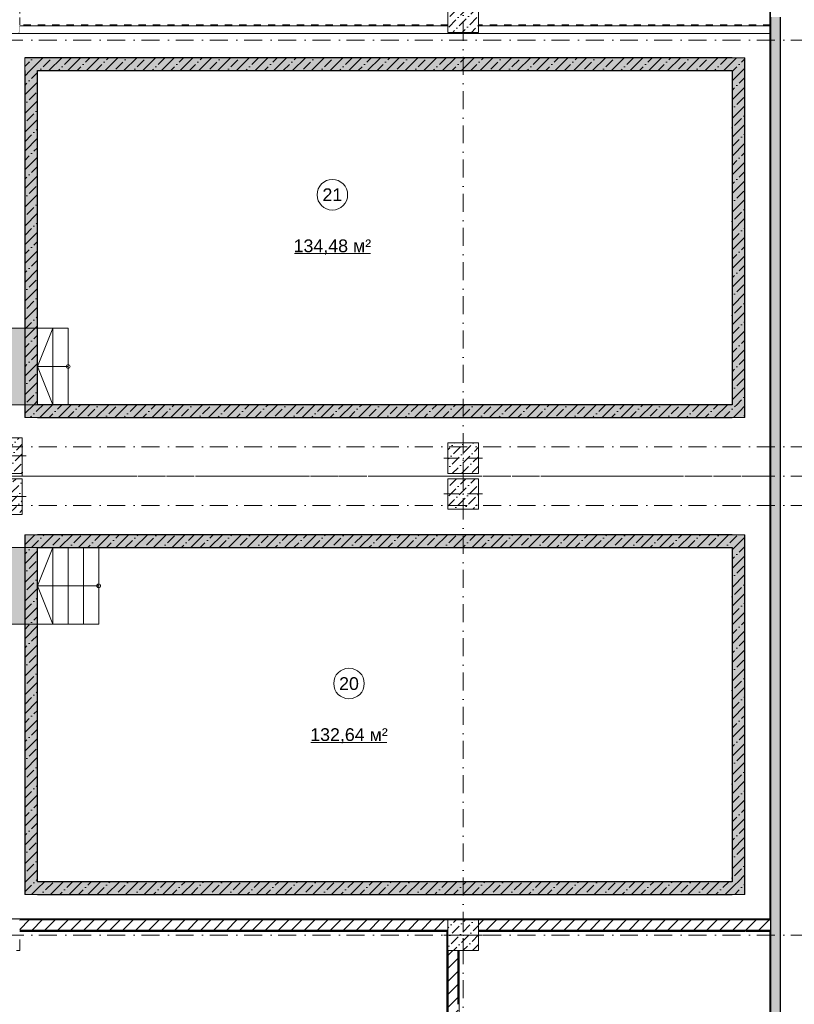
# Model space of a CAD drawing. Header units: millimetres. Extents: x -59761 to 112741, y -57975 to 46221.
# Tile 362 of 421: x 81300 to 96493, y -37354 to -18052. Entities that reach past the tile are written whole.
import ezdxf

# ---------------------------------------------------------------- set-up
doc = ezdxf.new("R2010")
doc.units = ezdxf.units.MM
for name, pattern in [('Wipeout_Contour', [1000, 0, -1000]), ('короткая штриховая', [282.222222, 141.111111, -141.111111]), ('Штриховая', [564.444447, 282.222223, -282.222223]), ('Штрихпунктирная', [670.277762, 352.777767, -176.388884, 0, -141.111112])]:
    doc.linetypes.add(name, pattern=pattern)
for name, color, linetype in [('Конструктив - ГКЛ', 7, 'Continuous'), ('Конструктив - Дно бассейна', 7, 'Continuous'), ('Конструктив - Колонны', 7, 'Continuous'), ('Конструктив - Лестницы в бассейны', 7, 'Continuous'), ('Конструктив - стены бассейнов жб нов', 7, 'Continuous'), ('Конструктив - Стены Блок 200 нов', 7, 'Continuous'), ('Конструктив - Стены Внутр сущ.', 7, 'Continuous'), ('Элемент модели - Границы зон', 7, 'Continuous'), ('Элемент Модели - Зона', 7, 'Continuous'), ('Элемент Модели - Оси', 2, 'Continuous')]:
    doc.layers.add(name, color=color, linetype=linetype)
doc.styles.add('СГЕНЕРИР_СТИЛЬ_1', font='arial.ttf')
pattern_1 = [(45, (-45000, -53650), (-111.36932, 111.36932), [0, -105, 0, -157.5]), (110, (-44650, -53650), (148.00159, 53.86817), [0, -77, 0, -133])]
pattern_2 = [(45, (-45000, -54000), (-127.27922, 127.27922), [])]
pattern_3 = [(45, (-45000, -54000), (-183.84776, 183.84776), []), (45, (-45091.92, -53908.08), (-183.84776, 183.84776), [195, -65, 0, -65])]
pattern_4 = [(45, (-45000, -54000), (-183.84776, 183.84776), [195, -65, 0, -65]), (45, (-44977.02, -53793.17), (-183.84776, 183.84776), [195, -65, 0, -65])]

msp = doc.modelspace()

# ---------------------------------------------------------------- hatches: boundary and pattern name
at = {"layer": 'Конструктив - Лестницы в бассейны', "linetype": 'Continuous', "lineweight": 0}
for points in [[(81650, -25600), (81650, -24100), (80700, -24100), (80700, -25600)], [(81650, -29900), (81650, -28400), (80700, -28400), (80700, -29900)]]:
    msp.add_hatch(color=255, dxfattribs=at).paths.add_polyline_path(points)
at = {"layer": 'Конструктив - стены бассейнов жб нов', "linetype": 'Continuous', "lineweight": 5}
for points in [[(81650, -19050), (81400, -18800), (81400, -19050)], [(81650, -18800), (81400, -18800), (81650, -19050)], [(81650, -19050), (95275, -19050), (95275, -18800), (81650, -18800)], [(95275, -19050), (95525, -18800), (95275, -18800)], [(95275, -19050), (95525, -19050), (95525, -18800)], [(81650, -25600), (81650, -19050), (81400, -19050), (81400, -25600)], [(95275, -19050), (95275, -25600), (95525, -25600), (95525, -19050)], [(81650, -25600), (81400, -25850), (81650, -25850)], [(81400, -25600), (81400, -25850), (81650, -25600)], [(95275, -25600), (81650, -25600), (81650, -25850), (95275, -25850)], [(95275, -25850), (95525, -25850), (95275, -25600)], [(95275, -25600), (95525, -25850), (95525, -25600)], [(81650, -28150), (81400, -28150), (81650, -28400)], [(81650, -28400), (81400, -28150), (81400, -28400)], [(81650, -28400), (95275, -28400), (95275, -28150), (81650, -28150)], [(95275, -28400), (95525, -28150), (95275, -28150)], [(95275, -28400), (95525, -28400), (95525, -28150)], [(81650, -34949.94), (81650, -28400), (81400, -28400), (81400, -34949.94)], [(95275, -28400), (95275, -34949.94), (95525, -34949.94), (95525, -28400)], [(81650, -34949.94), (81400, -35199.94), (81650, -35199.94)], [(81400, -34949.94), (81400, -35199.94), (81650, -34949.94)], [(95275, -34949.94), (81650, -34949.94), (81650, -35199.94), (95275, -35199.94)], [(95275, -35199.94), (95525, -35199.94), (95275, -34949.94)], [(95275, -34949.94), (95525, -35199.94), (95525, -34949.94)]]:
    msp.add_hatch(color=9, dxfattribs=at).paths.add_polyline_path(points)
h = msp.add_hatch(dxfattribs=at)
h.set_pattern_fill('ЖЕЛЕЗОБЕТОН_000D', style=0, pattern_type=2)
h.set_pattern_definition(pattern_3)
h.paths.add_polyline_path([(81650, -19050), (81400, -18800), (81400, -19050)])
h = msp.add_hatch(dxfattribs=at)
h.set_pattern_fill('ЖЕЛЕЗОБЕТОН_000D', style=0, pattern_type=2)
h.set_pattern_definition(pattern_3)
h.paths.add_polyline_path([(81650, -18800), (81400, -18800), (81650, -19050)])
h = msp.add_hatch(dxfattribs=at)
h.set_pattern_fill('ЖЕЛЕЗОБЕТОН_000D', style=0, pattern_type=2)
h.set_pattern_definition(pattern_3)
h.paths.add_polyline_path([(81650, -19050), (95275, -19050), (95275, -18800), (81650, -18800)])
h = msp.add_hatch(dxfattribs=at)
h.set_pattern_fill('ЖЕЛЕЗОБЕТОН_000D', style=0, pattern_type=2)
h.set_pattern_definition(pattern_3)
h.paths.add_polyline_path([(95275, -19050), (95525, -18800), (95275, -18800)])
h = msp.add_hatch(dxfattribs=at)
h.set_pattern_fill('ЖЕЛЕЗОБЕТОН_000D', style=0, pattern_type=2)
h.set_pattern_definition(pattern_3)
h.paths.add_polyline_path([(95275, -19050), (95525, -19050), (95525, -18800)])
h = msp.add_hatch(dxfattribs=at)
h.set_pattern_fill('ЖЕЛЕЗОБЕТОН_000D', style=0, pattern_type=2)
h.set_pattern_definition(pattern_3)
h.paths.add_polyline_path([(81650, -25600), (81650, -19050), (81400, -19050), (81400, -25600)])
h = msp.add_hatch(dxfattribs=at)
h.set_pattern_fill('ЖЕЛЕЗОБЕТОН_000D', style=0, pattern_type=2)
h.set_pattern_definition(pattern_3)
h.paths.add_polyline_path([(95275, -19050), (95275, -25600), (95525, -25600), (95525, -19050)])
h = msp.add_hatch(dxfattribs=at)
h.set_pattern_fill('ЖЕЛЕЗОБЕТОН_000D', style=0, pattern_type=2)
h.set_pattern_definition(pattern_3)
h.paths.add_polyline_path([(81650, -25600), (81400, -25850), (81650, -25850)])
h = msp.add_hatch(dxfattribs=at)
h.set_pattern_fill('ЖЕЛЕЗОБЕТОН_000D', style=0, pattern_type=2)
h.set_pattern_definition(pattern_3)
h.paths.add_polyline_path([(81400, -25600), (81400, -25850), (81650, -25600)])
h = msp.add_hatch(dxfattribs=at)
h.set_pattern_fill('ЖЕЛЕЗОБЕТОН_000D', style=0, pattern_type=2)
h.set_pattern_definition(pattern_3)
h.paths.add_polyline_path([(95275, -25600), (81650, -25600), (81650, -25850), (95275, -25850)])
h = msp.add_hatch(dxfattribs=at)
h.set_pattern_fill('ЖЕЛЕЗОБЕТОН_000D', style=0, pattern_type=2)
h.set_pattern_definition(pattern_3)
h.paths.add_polyline_path([(95275, -25850), (95525, -25850), (95275, -25600)])
h = msp.add_hatch(dxfattribs=at)
h.set_pattern_fill('ЖЕЛЕЗОБЕТОН_000D', style=0, pattern_type=2)
h.set_pattern_definition(pattern_3)
h.paths.add_polyline_path([(95275, -25600), (95525, -25850), (95525, -25600)])
h = msp.add_hatch(dxfattribs=at)
h.set_pattern_fill('ЖЕЛЕЗОБЕТОН_000D', style=0, pattern_type=2)
h.set_pattern_definition(pattern_3)
h.paths.add_polyline_path([(81650, -28150), (81400, -28150), (81650, -28400)])
h = msp.add_hatch(dxfattribs=at)
h.set_pattern_fill('ЖЕЛЕЗОБЕТОН_000D', style=0, pattern_type=2)
h.set_pattern_definition(pattern_3)
h.paths.add_polyline_path([(81650, -28400), (81400, -28150), (81400, -28400)])
h = msp.add_hatch(dxfattribs=at)
h.set_pattern_fill('ЖЕЛЕЗОБЕТОН_000D', style=0, pattern_type=2)
h.set_pattern_definition(pattern_3)
h.paths.add_polyline_path([(81650, -28400), (95275, -28400), (95275, -28150), (81650, -28150)])
h = msp.add_hatch(dxfattribs=at)
h.set_pattern_fill('ЖЕЛЕЗОБЕТОН_000D', style=0, pattern_type=2)
h.set_pattern_definition(pattern_3)
h.paths.add_polyline_path([(95275, -28400), (95525, -28150), (95275, -28150)])
h = msp.add_hatch(dxfattribs=at)
h.set_pattern_fill('ЖЕЛЕЗОБЕТОН_000D', style=0, pattern_type=2)
h.set_pattern_definition(pattern_3)
h.paths.add_polyline_path([(95275, -28400), (95525, -28400), (95525, -28150)])
h = msp.add_hatch(dxfattribs=at)
h.set_pattern_fill('ЖЕЛЕЗОБЕТОН_000D', style=0, pattern_type=2)
h.set_pattern_definition(pattern_3)
h.paths.add_polyline_path([(81650, -34949.94), (81650, -28400), (81400, -28400), (81400, -34949.94)])
h = msp.add_hatch(dxfattribs=at)
h.set_pattern_fill('ЖЕЛЕЗОБЕТОН_000D', style=0, pattern_type=2)
h.set_pattern_definition(pattern_3)
h.paths.add_polyline_path([(95275, -28400), (95275, -34949.94), (95525, -34949.94), (95525, -28400)])
h = msp.add_hatch(dxfattribs=at)
h.set_pattern_fill('ЖЕЛЕЗОБЕТОН_000D', style=0, pattern_type=2)
h.set_pattern_definition(pattern_3)
h.paths.add_polyline_path([(81650, -34949.94), (81400, -35199.94), (81650, -35199.94)])
h = msp.add_hatch(dxfattribs=at)
h.set_pattern_fill('ЖЕЛЕЗОБЕТОН_000D', style=0, pattern_type=2)
h.set_pattern_definition(pattern_3)
h.paths.add_polyline_path([(81400, -34949.94), (81400, -35199.94), (81650, -34949.94)])
h = msp.add_hatch(dxfattribs=at)
h.set_pattern_fill('ЖЕЛЕЗОБЕТОН_000D', style=0, pattern_type=2)
h.set_pattern_definition(pattern_3)
h.paths.add_polyline_path([(95275, -34949.94), (81650, -34949.94), (81650, -35199.94), (95275, -35199.94)])
h = msp.add_hatch(dxfattribs=at)
h.set_pattern_fill('ЖЕЛЕЗОБЕТОН_000D', style=0, pattern_type=2)
h.set_pattern_definition(pattern_3)
h.paths.add_polyline_path([(95275, -35199.94), (95525, -35199.94), (95275, -34949.94)])
h = msp.add_hatch(dxfattribs=at)
h.set_pattern_fill('ЖЕЛЕЗОБЕТОН_000D', style=0, pattern_type=2)
h.set_pattern_definition(pattern_3)
h.paths.add_polyline_path([(95275, -34949.94), (95525, -35199.94), (95525, -34949.94)])

# ---------------------------------------------------------------- linework, layer by layer
at = {"layer": 'Конструктив - Дно бассейна', "color": 7, "linetype": 'Continuous', "lineweight": 15, "flags": 128}
for points in [[(95525, -25850), (95525, -18800), (81400, -18800), (81400, -25850)], [(95525, -35199.94), (95525, -28150), (81400, -28150), (81400, -35199.94)]]:
    msp.add_lwpolyline(points, close=True, dxfattribs=at)
at = {"layer": 'Конструктив - Лестницы в бассейны', "color": 7, "linetype": 'Continuous', "lineweight": 5}
for p, q in [((81650, -25600), (81650, -24100)), ((81650, -24100), (81950, -24100)), ((81650, -24850), (81950, -24100)), ((81950, -25600), (81950, -24100)), ((81950, -24100), (82250, -24100)), ((81950, -24100), (81950, -25600)), ((82250, -24100), (82250, -25600)), ((81950, -24850), (81650, -24850)), ((81950, -25600), (81650, -24850)), ((82250, -24850), (81950, -24850)), ((81950, -25600), (81650, -25600)), ((82250, -25600), (81950, -25600)), ((81650, -29900), (81650, -28400)), ((81650, -28400), (81950, -28400)), ((81650, -29150), (81950, -28400)), ((81950, -29900), (81950, -28400)), ((81950, -28400), (82250, -28400)), ((81950, -28400), (81950, -29900)), ((82250, -29900), (82250, -28400)), ((82250, -28400), (82550, -28400)), ((82250, -28400), (82250, -29900)), ((82550, -29900), (82550, -28400)), ((82550, -28400), (82850, -28400)), ((82550, -28400), (82550, -29900)), ((82850, -28400), (82850, -29900)), ((81950, -29150), (81650, -29150)), ((81950, -29900), (81650, -29150)), ((82550, -29150), (81950, -29150)), ((82850, -29150), (82550, -29150)), ((81950, -29900), (81650, -29900)), ((82250, -29900), (81950, -29900)), ((82550, -29900), (82250, -29900)), ((82850, -29900), (82550, -29900))]:
    msp.add_line(p, q, dxfattribs=at)
at = {"layer": 'Конструктив - Лестницы в бассейны', "color": 7, "linetype": 'Continuous', "lineweight": 5, "flags": 128}
for points in [[(81650, -25600), (80700, -25600), (80700, -24100), (81650, -24100)], [(81650, -29900), (80700, -29900), (80700, -28400), (81650, -28400)]]:
    msp.add_lwpolyline(points, close=True, dxfattribs=at)
for points in [[(82250, -24887.5, -1), (82250, -24812.5, -1)], [(82850, -29187.5, -1), (82850, -29112.5, -1)]]:
    msp.add_lwpolyline(points, format="xyb", close=True, dxfattribs=at)
at = {"layer": 'Конструктив - стены бассейнов жб нов', "color": 7, "linetype": 'Continuous', "lineweight": 15, "flags": 128}
for points in [[(81400, -18800), (81400, -19050)], [(95525, -18800), (95275, -18800)], [(81400, -25850), (81650, -25850)], [(95525, -25850), (95275, -25850)], [(81400, -28150), (81650, -28150)], [(95525, -28150), (95275, -28150)], [(81400, -35199.94), (81650, -35199.94)], [(95525, -35199.94), (95275, -35199.94)]]:
    msp.add_lwpolyline(points, dxfattribs=at)
at = {"layer": 'Конструктив - стены бассейнов жб нов', "color": 7, "linetype": 'Continuous', "lineweight": 30, "flags": 128}
for points in [[(95275, -18800), (81400, -18800)], [(95525, -25850), (95525, -18800)], [(81400, -19050), (81400, -25850)], [(81650, -19050), (95275, -19050)], [(81650, -25600), (81650, -19050)], [(95275, -19050), (95275, -25600)], [(95275, -25600), (81650, -25600)], [(81650, -25850), (95275, -25850)], [(81400, -28150), (81400, -35199.94)], [(95275, -28150), (81650, -28150)], [(95525, -35199.94), (95525, -28150)], [(81650, -34949.94), (81650, -28400)], [(81650, -28400), (95275, -28400)], [(95275, -28400), (95275, -34949.94)], [(95275, -34949.94), (81650, -34949.94)], [(81650, -35199.94), (95275, -35199.94)]]:
    msp.add_lwpolyline(points, dxfattribs=at)
at = {"layer": 'Конструктив - Стены Внутр сущ.', "color": 7, "linetype": 'Continuous', "lineweight": 30, "flags": 128}
msp.add_lwpolyline([(96225, -43179.94), (96225, -18000)], dxfattribs=at)
at = {"layer": 'Элемент Модели - Зона', "color": 7, "linetype": 'Continuous', "lineweight": 15}
for p, q in [((86687.62, -22637.33), (88177.91, -22637.33)), ((87013.64, -32219.49), (88503.93, -32219.49))]:
    msp.add_line(p, q, dxfattribs=at)
at = {"layer": 'Элемент Модели - Зона', "color": 253, "linetype": 'Штриховая', "lineweight": 15, "flags": 128}
for points in [[(75850, -35690.78), (75850, -35699.94), (77410, -35699.94), (77410, -35679.94), (80725, -35679.94), (80725, -29900), (80700, -29900), (80700, -28400), (80725, -28400), (80725, -27750), (80650, -27750), (80650, -26250), (80725, -26250), (80725, -25600), (80700, -25600), (80700, -24100), (80725, -24100), (80725, -18300), (80700, -18300), (80700, -17700), (81300, -17700), (81300, -18175), (89700, -18175), (89700, -17700), (90300, -17700), (90300, -18175), (96025, -18175), (96025, -9000), (93380.68, -9000), (90300, -9000), (90300, -9300), (89700, -9300), (89700, -9000), (81300, -9000), (81300, -9300), (80700, -9300), (80700, -9000), (77696.33, -9000), (77696.33, -11247.67), (79332.5, -11247.67), (79332.5, -14421.89), (77696.33, -14421.89), (77696.33, -16794.88), (75850, -16794.88)], [(80725, -18300), (80725, -26250), (81350, -26250), (81350, -27000), (96025, -27000), (96025, -18175), (81300, -18175), (81300, -18300)], [(80725, -35699.94), (96025, -35699.94), (96025, -27000), (81350, -27000), (81350, -27750), (80725, -27750)], [(72320.06, -35919.94), (72320.06, -44700), (80700, -44700), (80700, -44699.94), (81300, -44699.94), (81300, -44700), (89680, -44700), (89680, -35919.94), (81300, -35919.94), (81300, -36299.94), (80700, -36299.94), (80700, -35919.94)], [(89920, -44699.94), (90300, -44699.94), (90300, -45089.94), (95025, -45089.94), (95025, -43179.94), (96025, -43179.94), (96025, -35919.94), (90300, -35919.94), (90300, -36299.94), (89920, -36299.94)]]:
    msp.add_lwpolyline(points, close=True, dxfattribs=at)
at = {"layer": 'Элемент Модели - Зона', "color": 7, "linetype": 'Continuous', "lineweight": 15, "flags": 128}
for points in [[(87732.76, -21483.75, 1), (87132.76, -21483.75, 1)], [(88058.78, -31065.92, 1), (87458.78, -31065.92, 1)]]:
    msp.add_lwpolyline(points, format="xyb", close=True, dxfattribs=at)
at = {"layer": 'Элемент Модели - Оси', "color": 7, "linetype": 'Штрихпунктирная', "lineweight": 15}
msp.add_line((-57760.58, -18450), (110650, -18450), dxfattribs=at)

# ---------------------------------------------------------------- texts
at = {"layer": 'Элемент Модели - Зона', "color": 7, "lineweight": 15, "char_height": 250, "attachment_point": 5, "style": 'СГЕНЕРИР_СТИЛЬ_1'}
for s, insert in [('\\A1;{\\pqc;\\fArial|b0|i0|c204|p38;21}', (87432.76, -21483.75)), ('\\A1;{\\pqc;\\fArial|b0|i0|c204|p38;134,48 м²}', (87432.76, -22508.01)), ('\\A1;{\\pqc;\\fArial|b0|i0|c204|p38;20}', (87758.78, -31067.98)), ('\\A1;{\\pqc;\\fArial|b0|i0|c204|p38;132,64 м²}', (87758.78, -32090.18))]:
    msp.add_mtext(s, dxfattribs=dict(at, insert=insert))

# ---------------------------------------------------------------- next in the draw order: wipeouts: each hides what was drawn before it
at = {"color": 254, "linetype": 'Wipeout_Contour', "lineweight": 0, "ltscale": 10231669.88097856}
msp.add_wipeout([(80650, -26950), (81350, -26950), (81350, -26250), (80650, -26250)], dxfattribs=at).dxf.layer = 'Конструктив - Колонны'
at = {"color": 254, "linetype": 'Wipeout_Contour', "lineweight": 0, "ltscale": 10232062.03704221}
msp.add_wipeout([(80650, -27750), (81350, -27750), (81350, -27050), (80650, -27050)], dxfattribs=at).dxf.layer = 'Конструктив - Колонны'
at = {"color": 254, "linetype": 'Wipeout_Contour', "lineweight": 0, "ltscale": 10267766.4731432}
msp.add_wipeout([(89700, -27650), (90300, -27650), (90300, -27050), (89700, -27050)], dxfattribs=at).dxf.layer = 'Конструктив - Колонны'
at = {"color": 254, "linetype": 'Wipeout_Contour', "lineweight": 0, "ltscale": 10256885.73295934}
msp.add_wipeout([(80700, -18325), (96013, -18325), (96013, -18312.5), (80700, -18312.5)], dxfattribs=at).dxf.layer = 'Конструктив - стены бассейнов жб нов'
at = {"color": 254, "linetype": 'Wipeout_Contour', "lineweight": 0, "ltscale": 10245474.9429529}
msp.add_wipeout([(89700, -18175), (81300, -18175), (81300, -18187.5), (89700, -18187.5)], dxfattribs=at).dxf.layer = 'Конструктив - стены бассейнов жб нов'
at = {"color": 254, "linetype": 'Wipeout_Contour', "lineweight": 0, "ltscale": 10275884.07151824}
msp.add_wipeout([(90300, -18175), (90300, -18187.5), (96013, -18187.5), (96013, -18175)], dxfattribs=at).dxf.layer = 'Конструктив - стены бассейнов жб нов'
at = {"color": 254, "linetype": 'Wipeout_Contour', "lineweight": 0, "ltscale": 10258958.46085047}
msp.add_wipeout([(96013, -35679.94), (77465, -35679.94), (77465, -35699.94), (96013, -35699.94)], dxfattribs=at).dxf.layer = 'Конструктив - Стены Блок 200 нов'
at = {"color": 254, "linetype": 'Wipeout_Contour', "lineweight": 0, "ltscale": 10254161.44409371}
msp.add_wipeout([(81305, -35919.94), (89700, -35919.94), (89700, -35899.94), (81305, -35899.94)], dxfattribs=at).dxf.layer = 'Конструктив - Стены Блок 200 нов'
at = {"color": 254, "linetype": 'Wipeout_Contour', "lineweight": 0, "ltscale": 30859023.11018408}
msp.add_wipeout([(90300, -35919.94), (91950.07, -35919.94), (91950.07, -35900), (92150.07, -35900), (92150.07, -35919.94), (95525, -35919.94), (95525, -35900), (95725, -35900), (95725, -35919.94), (96020, -35919.94), (96020, -35899.94), (90300, -35899.94)], dxfattribs=at).dxf.layer = 'Конструктив - Стены Блок 200 нов'
at = {"color": 254, "linetype": 'Wipeout_Contour', "lineweight": 0, "ltscale": 10272113.11524214}
msp.add_wipeout([(89900, -36304.94), (89900, -37350), (89920, -37350), (89920, -36304.94)], dxfattribs=at).dxf.layer = 'Конструктив - Стены Блок 200 нов'

# ---------------------------------------------------------------- next in the draw order: hatches: boundary and pattern name
at = {"layer": 'Конструктив - Колонны', "linetype": 'Continuous', "lineweight": 15}
h = msp.add_hatch(dxfattribs=at)
h.set_pattern_fill('БЕТОН_01_000D', style=0, pattern_type=2)
h.set_pattern_definition(pattern_4)
h.paths.add_polyline_path([(80650, -26950), (81350, -26950), (81350, -26250), (80650, -26250)])
h = msp.add_hatch(dxfattribs=at)
h.set_pattern_fill('БЕТОН_01_000D', style=0, pattern_type=2)
h.set_pattern_definition(pattern_4)
h.paths.add_polyline_path([(80650, -27750), (81350, -27750), (81350, -27050), (80650, -27050)])
h = msp.add_hatch(dxfattribs=at)
h.set_pattern_fill('БЕТОН_01_000D', style=0, pattern_type=2)
h.set_pattern_definition(pattern_4)
h.paths.add_polyline_path([(89700, -27650), (90300, -27650), (90300, -27050), (89700, -27050)])
at = {"layer": 'Конструктив - Стены Блок 200 нов', "linetype": 'Continuous', "lineweight": 5}
h = msp.add_hatch(dxfattribs=at)
h.set_pattern_fill('ШТУКАТУРКА__ГИПС_01_000D', color=252, style=0, pattern_type=2)
h.set_pattern_definition(pattern_1)
h.paths.add_polyline_path([(96013, -35679.94), (77465, -35679.94), (77465, -35699.94), (96013, -35699.94)])
h = msp.add_hatch(dxfattribs=at)
h.set_pattern_fill('ШТУКАТУРКА__ГИПС_01_000D', color=252, style=0, pattern_type=2)
h.set_pattern_definition(pattern_1)
h.paths.add_polyline_path([(81305, -35919.94), (89700, -35919.94), (89700, -35899.94), (81305, -35899.94)])
h = msp.add_hatch(dxfattribs=at)
h.set_pattern_fill('ШТУКАТУРКА__ГИПС_01_000D', color=252, style=0, pattern_type=2)
h.set_pattern_definition(pattern_1)
h.paths.add_polyline_path([(90300, -35919.94), (91950.07, -35919.94), (91950.07, -35900), (92150.07, -35900), (92150.07, -35919.94), (95525, -35919.94), (95525, -35900), (95725, -35900), (95725, -35919.94), (96020, -35919.94), (96020, -35899.94), (90300, -35899.94)])
h = msp.add_hatch(dxfattribs=at)
h.set_pattern_fill('ШТУКАТУРКА__ГИПС_01_000D', color=252, style=0, pattern_type=2)
h.set_pattern_definition(pattern_1)
h.paths.add_polyline_path([(89900, -36304.94), (89900, -37350), (89920, -37350), (89920, -36304.94)])

# ---------------------------------------------------------------- next in the draw order: linework, layer by layer
at = {"layer": 'Конструктив - Колонны', "color": 7, "linetype": 'Continuous', "lineweight": 0}
for p, q in [((81080, -26600), (81430, -26600)), ((90000, -27270), (90000, -26970)), ((81080, -27400), (81430, -27400)), ((89920, -27350), (89620, -27350)), ((90080, -27350), (90380, -27350)), ((90000, -27430), (90000, -27730)), ((81080, -35999.94), (81380, -35999.94))]:
    msp.add_line(p, q, dxfattribs=at)
at = {"layer": 'Конструктив - Колонны', "color": 7, "linetype": 'Continuous', "lineweight": 15, "flags": 128}
for points in [[(80650, -26950), (81350, -26950), (81350, -26250), (80650, -26250)], [(80650, -27750), (81350, -27750), (81350, -27050), (80650, -27050)], [(89700, -27650), (90300, -27650), (90300, -27050), (89700, -27050)]]:
    msp.add_lwpolyline(points, close=True, dxfattribs=at)
at = {"layer": 'Конструктив - Колонны', "color": 7, "linetype": 'Continuous', "lineweight": 0}
msp.add_point((90000, -27350), dxfattribs=at)
at = {"layer": 'Элемент Модели - Оси', "color": 7, "linetype": 'Штрихпунктирная', "lineweight": 15}
msp.add_line((-57760.58, -27575), (110650, -27575), dxfattribs=at)

# ---------------------------------------------------------------- next in the draw order: wipeouts: each hides what was drawn before it
at = {"color": 254, "linetype": 'Wipeout_Contour', "lineweight": 0, "ltscale": 10256879.78981431}
msp.add_wipeout([(80700, -18312.5), (96013, -18312.5), (96013, -18300), (80700, -18300)], dxfattribs=at).dxf.layer = 'Конструктив - стены бассейнов жб нов'
at = {"color": 254, "linetype": 'Wipeout_Contour', "lineweight": 0, "ltscale": 10245480.89025827}
msp.add_wipeout([(89700, -18187.5), (81300, -18187.5), (81300, -18200), (89700, -18200)], dxfattribs=at).dxf.layer = 'Конструктив - стены бассейнов жб нов'
at = {"color": 254, "linetype": 'Wipeout_Contour', "lineweight": 0, "ltscale": 10275890.00120446}
msp.add_wipeout([(90300, -18187.5), (90300, -18200), (96013, -18200), (96013, -18187.5)], dxfattribs=at).dxf.layer = 'Конструктив - стены бассейнов жб нов'

# ---------------------------------------------------------------- next in the draw order: wipeouts: each hides what was drawn before it
at = {"color": 254, "linetype": 'Wipeout_Contour', "lineweight": 0, "ltscale": 10267424.53077471}
msp.add_wipeout([(89700, -26950), (90300, -26950), (90300, -26350), (89700, -26350)], dxfattribs=at).dxf.layer = 'Конструктив - Колонны'
at = {"color": 254, "linetype": 'Wipeout_Contour', "lineweight": 0, "ltscale": 10245507.65791205}
msp.add_wipeout([(81300, -18300), (89700, -18300), (89700, -18200), (81300, -18200)], dxfattribs=at).dxf.layer = 'Конструктив - стены бассейнов жб нов'
at = {"color": 254, "linetype": 'Wipeout_Contour', "lineweight": 0, "ltscale": 10275916.68959958}
msp.add_wipeout([(90300, -18200), (90300, -18300), (96013, -18300), (96013, -18200)], dxfattribs=at).dxf.layer = 'Конструктив - стены бассейнов жб нов'
at = {"color": 254, "linetype": 'Wipeout_Contour', "lineweight": 0, "ltscale": 10254096.20699186}
msp.add_wipeout([(81300, -35699.94), (81300, -35899.94), (89700, -35899.94), (89700, -35699.94)], dxfattribs=at).dxf.layer = 'Конструктив - Стены Блок 200 нов'
at = {"color": 254, "linetype": 'Wipeout_Contour', "lineweight": 0, "ltscale": 10280146.13135124}
msp.add_wipeout([(91958.07, -35908), (91958.07, -35919.94), (92142.07, -35919.94), (92142.07, -35908)], dxfattribs=at).dxf.layer = 'Конструктив - Стены Блок 200 нов'
at = {"color": 254, "linetype": 'Wipeout_Contour', "lineweight": 0, "ltscale": 10294333.05315737}
msp.add_wipeout([(95533, -35908), (95533, -35919.94), (95717, -35919.94), (95717, -35908)], dxfattribs=at).dxf.layer = 'Конструктив - Стены Блок 200 нов'

# ---------------------------------------------------------------- next in the draw order: hatches: boundary and pattern name
at = {"layer": 'Конструктив - Колонны', "linetype": 'Continuous', "lineweight": 15}
h = msp.add_hatch(dxfattribs=at)
h.set_pattern_fill('БЕТОН_01_000D', style=0, pattern_type=2)
h.set_pattern_definition(pattern_4)
h.paths.add_polyline_path([(89700, -26950), (90300, -26950), (90300, -26350), (89700, -26350)])
at = {"layer": 'Конструктив - Стены Блок 200 нов', "linetype": 'Continuous', "lineweight": 5}
h = msp.add_hatch(dxfattribs=at)
h.set_pattern_fill('БЛОКИ_БЕТОННЫЕ_ЭФФЕКТИВН_2D', style=0, pattern_type=2)
h.set_pattern_definition(pattern_2)
h.paths.add_polyline_path([(81300, -35699.94), (81300, -35899.94), (89700, -35899.94), (89700, -35699.94)])
h = msp.add_hatch(dxfattribs=at)
h.set_pattern_fill('ШТУКАТУРКА__ГИПС_01_000D', color=252, style=0, pattern_type=2)
h.set_pattern_definition(pattern_1)
h.paths.add_polyline_path([(95533, -35908), (95533, -35919.94), (95717, -35919.94), (95717, -35908)])

# ---------------------------------------------------------------- next in the draw order: linework, layer by layer
at = {"layer": 'Конструктив - Колонны', "color": 7, "linetype": 'Continuous', "lineweight": 0}
for p, q in [((90000, -26570), (90000, -26270)), ((89920, -26650), (89620, -26650)), ((90000, -26730), (90000, -27030)), ((90080, -26650), (90380, -26650))]:
    msp.add_line(p, q, dxfattribs=at)
at = {"layer": 'Конструктив - Колонны', "color": 7, "linetype": 'Continuous', "lineweight": 15, "flags": 128}
msp.add_lwpolyline([(89700, -26950), (90300, -26950), (90300, -26350), (89700, -26350)], close=True, dxfattribs=at)
at = {"layer": 'Конструктив - Колонны', "color": 7, "linetype": 'Continuous', "lineweight": 0}
msp.add_point((90000, -26650), dxfattribs=at)
at = {"layer": 'Конструктив - стены бассейнов жб нов', "color": 7, "linetype": 'Continuous', "lineweight": 15}
for p, q in [((96013, -18187.5), (96013, -18175)), ((96013, -18200), (96013, -18187.5)), ((96013, -18300), (96013, -18200)), ((96013, -18312.5), (96013, -18300)), ((96013, -18325), (96013, -18312.5))]:
    msp.add_line(p, q, dxfattribs=at)
at = {"layer": 'Конструктив - стены бассейнов жб нов', "color": 7, "linetype": 'Continuous', "lineweight": 15, "flags": 128}
for points in [[(80700, -18325), (96013, -18325)], [(89700, -18175), (81300, -18175)], [(96013, -18175), (90300, -18175)], [(96025, -18175), (96025, -18187.5)], [(96025, -18187.5), (96025, -18200)], [(96025, -18200), (96025, -18300)], [(96025, -18300), (96025, -18312.5)], [(96025, -18312.5), (96025, -18325)]]:
    msp.add_lwpolyline(points, dxfattribs=at)
at = {"layer": 'Конструктив - Стены Блок 200 нов', "color": 7, "linetype": 'Continuous', "lineweight": 30}
for p, q in [((89700, -35699.94), (81300, -35699.94)), ((81305, -35899.94), (81300, -35899.94)), ((81305, -35899.94), (89700, -35899.94))]:
    msp.add_line(p, q, dxfattribs=at)
at = {"layer": 'Конструктив - Стены Блок 200 нов', "color": 7, "linetype": 'Continuous', "lineweight": 30, "flags": 128}
msp.add_lwpolyline([(81305, -35919.94), (89700, -35919.94)], dxfattribs=at)
at = {"layer": 'Элемент Модели - Оси', "color": 7, "linetype": 'Штрихпунктирная', "lineweight": 15}
for p, q in [((-57760.58, -26425), (110650, -26425)), ((-57760.58, -27000), (110650, -27000))]:
    msp.add_line(p, q, dxfattribs=at)

# ---------------------------------------------------------------- next in the draw order: wipeouts: each hides what was drawn before it
at = {"color": 254, "linetype": 'Wipeout_Contour', "lineweight": 0, "ltscale": 10263261.20240171}
msp.add_wipeout([(89700, -18300), (90300, -18300), (90300, -17700), (89700, -17700)], dxfattribs=at).dxf.layer = 'Конструктив - Колонны'
at = {"color": 254, "linetype": 'Wipeout_Contour', "lineweight": 0, "ltscale": 10284503.6433467}
msp.add_wipeout([(90300, -35699.94), (90300, -35899.94), (96025, -35899.94), (96025, -35699.94)], dxfattribs=at).dxf.layer = 'Конструктив - Стены Блок 200 нов'
at = {"color": 254, "linetype": 'Wipeout_Contour', "lineweight": 0, "ltscale": 10270778.46343103}
msp.add_wipeout([(89700, -35919.94), (89700, -35899.94), (89680, -35899.94), (89680, -35919.94)], dxfattribs=at).dxf.layer = 'Конструктив - Стены Блок 200 нов'

# ---------------------------------------------------------------- next in the draw order: hatches: boundary and pattern name
at = {"layer": 'Конструктив - ГКЛ', "linetype": 'Continuous', "lineweight": 5}
for points in [[(96025, -35674.94), (96025, -5680), (96013, -5680), (96013, -35674.94)], [(96013, -35699.94), (96025, -35699.94), (96025, -35679.94), (96013, -35679.94)], [(96013, -35924.94), (96013, -43174.94), (96025, -43174.94), (96025, -35924.94)]]:
    msp.add_hatch(color=9, dxfattribs=at).paths.add_polyline_path(points)
at = {"layer": 'Конструктив - Колонны', "linetype": 'Continuous', "lineweight": 15}
h = msp.add_hatch(dxfattribs=at)
h.set_pattern_fill('БЕТОН_01_000D', style=0, pattern_type=2)
h.set_pattern_definition(pattern_4)
h.paths.add_polyline_path([(89700, -18300), (90300, -18300), (90300, -17700), (89700, -17700)])
at = {"layer": 'Конструктив - Стены Блок 200 нов', "linetype": 'Continuous', "lineweight": 5}
h = msp.add_hatch(dxfattribs=at)
h.set_pattern_fill('БЛОКИ_БЕТОННЫЕ_ЭФФЕКТИВН_2D', style=0, pattern_type=2)
h.set_pattern_definition(pattern_2)
h.paths.add_polyline_path([(90300, -35699.94), (90300, -35899.94), (96025, -35899.94), (96025, -35699.94)])
at = {"layer": 'Конструктив - Стены Внутр сущ.', "linetype": 'Continuous', "lineweight": 15}
msp.add_hatch(color=7, dxfattribs=at).paths.add_polyline_path([(96225, -43179.94), (96225, -18000), (96025, -18000), (96025, -43179.94)])

# ---------------------------------------------------------------- next in the draw order: linework, layer by layer
at = {"layer": 'Конструктив - ГКЛ', "color": 7, "linetype": 'Continuous', "lineweight": 30, "flags": 128}
for points in [[(96013, -5680), (96013, -35674.94)], [(96025, -35674.94), (96025, -5680)], [(96013, -35924.94), (96013, -43174.94)], [(96025, -43174.94), (96025, -35919.94)]]:
    msp.add_lwpolyline(points, dxfattribs=at)
at = {"layer": 'Конструктив - Колонны', "color": 7, "linetype": 'Continuous', "lineweight": 0}
msp.add_line((90000, -18080), (90000, -18380), dxfattribs=at)
at = {"layer": 'Конструктив - Колонны', "color": 7, "linetype": 'Continuous', "lineweight": 15, "flags": 128}
msp.add_lwpolyline([(89700, -18300), (90300, -18300), (90300, -17700), (89700, -17700)], close=True, dxfattribs=at)
at = {"layer": 'Конструктив - Стены Блок 200 нов', "color": 7, "linetype": 'Continuous', "lineweight": 30}
for p, q in [((96013, -35699.94), (90300, -35699.94)), ((96013, -35679.94), (96013, -35699.94)), ((96013, -35679.94), (96013, -35699.94)), ((96013, -35699.94), (96025, -35699.94)), ((96013, -35699.94), (96025, -35699.94)), ((96025, -35699.94), (96025, -35679.94)), ((96025, -35699.94), (96025, -35679.94)), ((90300, -35899.94), (96020, -35899.94)), ((96025, -35899.94), (96020, -35899.94))]:
    msp.add_line(p, q, dxfattribs=at)
at = {"layer": 'Конструктив - Стены Блок 200 нов', "color": 7, "linetype": 'Continuous', "lineweight": 5, "flags": 128}
for points in [[(96013, -35679.94), (77465, -35679.94)], [(96025, -35679.94), (96025, -35699.94)]]:
    msp.add_lwpolyline(points, dxfattribs=at)
at = {"layer": 'Конструктив - Стены Блок 200 нов', "color": 7, "linetype": 'Continuous', "lineweight": 30, "flags": 128}
for points in [[(96025, -35699.94), (96025, -35899.94)], [(96025, -35899.94), (96025, -35919.94)], [(90300, -35919.94), (91950.07, -35919.94)], [(91958.07, -35919.94), (92142.07, -35919.94)], [(92150.07, -35919.94), (95525, -35919.94)], [(95533, -35919.94), (95717, -35919.94)], [(95725, -35919.94), (96013, -35919.94)]]:
    msp.add_lwpolyline(points, dxfattribs=at)
at = {"layer": 'Конструктив - Стены Внутр сущ.', "color": 7, "linetype": 'Continuous', "lineweight": 30, "flags": 128}
msp.add_lwpolyline([(96025, -18000), (96025, -43179.94)], dxfattribs=at)
at = {"layer": 'Элемент модели - Границы зон', "color": 7, "linetype": 'короткая штриховая', "lineweight": 15}
for points in [[(96025, -9000), (96025, -18150), (90300, -18150), (90300, -17700)], [(89700, -17700), (89700, -18150), (81300, -18150), (81300, -17700)]]:
    msp.add_lwpolyline(points, dxfattribs=at)

# ---------------------------------------------------------------- next in the draw order: wipeouts: each hides what was drawn before it
at = {"color": 254, "linetype": 'Wipeout_Contour', "lineweight": 0, "ltscale": 10272543.38163135}
msp.add_wipeout([(89700, -35924.94), (89680, -35924.94), (89680, -42849.94), (89700, -42849.94)], dxfattribs=at).dxf.layer = 'Конструктив - Стены Блок 200 нов'

# ---------------------------------------------------------------- next in the draw order: hatches: boundary and pattern name
at = {"layer": 'Конструктив - Стены Блок 200 нов', "linetype": 'Continuous', "lineweight": 5}
h = msp.add_hatch(dxfattribs=at)
h.set_pattern_fill('ШТУКАТУРКА__ГИПС_01_000D', color=252, style=0, pattern_type=2)
h.set_pattern_definition(pattern_1)
h.paths.add_polyline_path([(89700, -35924.94), (89680, -35924.94), (89680, -42849.94), (89700, -42849.94)])

# ---------------------------------------------------------------- next in the draw order: linework, layer by layer
at = {"layer": 'Конструктив - Стены Блок 200 нов', "color": 7, "linetype": 'Continuous', "lineweight": 5, "flags": 128}
for points in [[(89680, -35899.94), (89680, -35919.94)], [(89680, -35899.94), (89700, -35899.94)]]:
    msp.add_lwpolyline(points, dxfattribs=at)

# ---------------------------------------------------------------- next in the draw order: wipeouts: each hides what was drawn before it
at = {"color": 254, "linetype": 'Wipeout_Contour', "lineweight": 0, "ltscale": 12841753.45893083}
msp.add_wipeout([(89700, -42849.94), (89795, -42849.94), (89900, -42849.94), (89900, -36299.94), (89700, -36299.94)], dxfattribs=at).dxf.layer = 'Конструктив - Стены Блок 200 нов'

# ---------------------------------------------------------------- next in the draw order: hatches: boundary and pattern name
at = {"layer": 'Конструктив - Стены Блок 200 нов', "linetype": 'Continuous', "lineweight": 5}
h = msp.add_hatch(dxfattribs=at)
h.set_pattern_fill('БЛОКИ_БЕТОННЫЕ_ЭФФЕКТИВН_2D', style=0, pattern_type=2)
h.set_pattern_definition(pattern_2)
h.paths.add_polyline_path([(89700, -42849.94), (89795, -42849.94), (89900, -42849.94), (89900, -36299.94), (89700, -36299.94)])

# ---------------------------------------------------------------- next in the draw order: linework, layer by layer
at = {"layer": 'Конструктив - Стены Блок 200 нов', "color": 7, "linetype": 'Continuous', "lineweight": 30}
for p, q in [((89700, -36299.94), (89700, -42849.94)), ((89900, -36299.94), (89900, -36304.94)), ((89900, -37350), (89900, -36304.94))]:
    msp.add_line(p, q, dxfattribs=at)
at = {"layer": 'Конструктив - Стены Блок 200 нов', "color": 7, "linetype": 'Continuous', "lineweight": 5, "flags": 128}
msp.add_lwpolyline([(89680, -35924.94), (89680, -42849.94)], dxfattribs=at)
at = {"layer": 'Конструктив - Стены Блок 200 нов', "color": 7, "linetype": 'Continuous', "lineweight": 30, "flags": 128}
msp.add_lwpolyline([(89920, -37350), (89920, -36304.94)], dxfattribs=at)

# ---------------------------------------------------------------- next in the draw order: wipeouts: each hides what was drawn before it
at = {"color": 254, "linetype": 'Wipeout_Contour', "lineweight": 0, "ltscale": 10272053.9226535}
msp.add_wipeout([(89700, -36299.94), (90300, -36299.94), (90300, -35699.94), (89700, -35699.94)], dxfattribs=at).dxf.layer = 'Конструктив - Колонны'

# ---------------------------------------------------------------- next in the draw order: hatches: boundary and pattern name
at = {"layer": 'Конструктив - Колонны', "linetype": 'Continuous', "lineweight": 15}
h = msp.add_hatch(dxfattribs=at)
h.set_pattern_fill('БЕТОН_01_000D', style=0, pattern_type=2)
h.set_pattern_definition(pattern_4)
h.paths.add_polyline_path([(89700, -36299.94), (90300, -36299.94), (90300, -35699.94), (89700, -35699.94)])

# ---------------------------------------------------------------- next in the draw order: linework, layer by layer
at = {"layer": 'Конструктив - Колонны', "color": 7, "linetype": 'Continuous', "lineweight": 0}
for p, q in [((90000, -35919.94), (90000, -35619.94)), ((89920, -35999.94), (89620, -35999.94)), ((90000, -36079.94), (90000, -36379.94)), ((90080, -35999.94), (90380, -35999.94))]:
    msp.add_line(p, q, dxfattribs=at)
at = {"layer": 'Конструктив - Колонны', "color": 7, "linetype": 'Continuous', "lineweight": 15, "flags": 128}
msp.add_lwpolyline([(89700, -36299.94), (90300, -36299.94), (90300, -35699.94), (89700, -35699.94)], close=True, dxfattribs=at)
at = {"layer": 'Конструктив - Колонны', "color": 7, "linetype": 'Continuous', "lineweight": 0}
msp.add_point((90000, -35999.94), dxfattribs=at)
at = {"layer": 'Элемент Модели - Оси', "color": 7, "linetype": 'Штрихпунктирная', "lineweight": 15}
for p, q in [((90000, 38200), (90000, -55975)), ((-57760.58, -36000), (110650, -36000))]:
    msp.add_line(p, q, dxfattribs=at)

doc.saveas('drawing.dxf')
